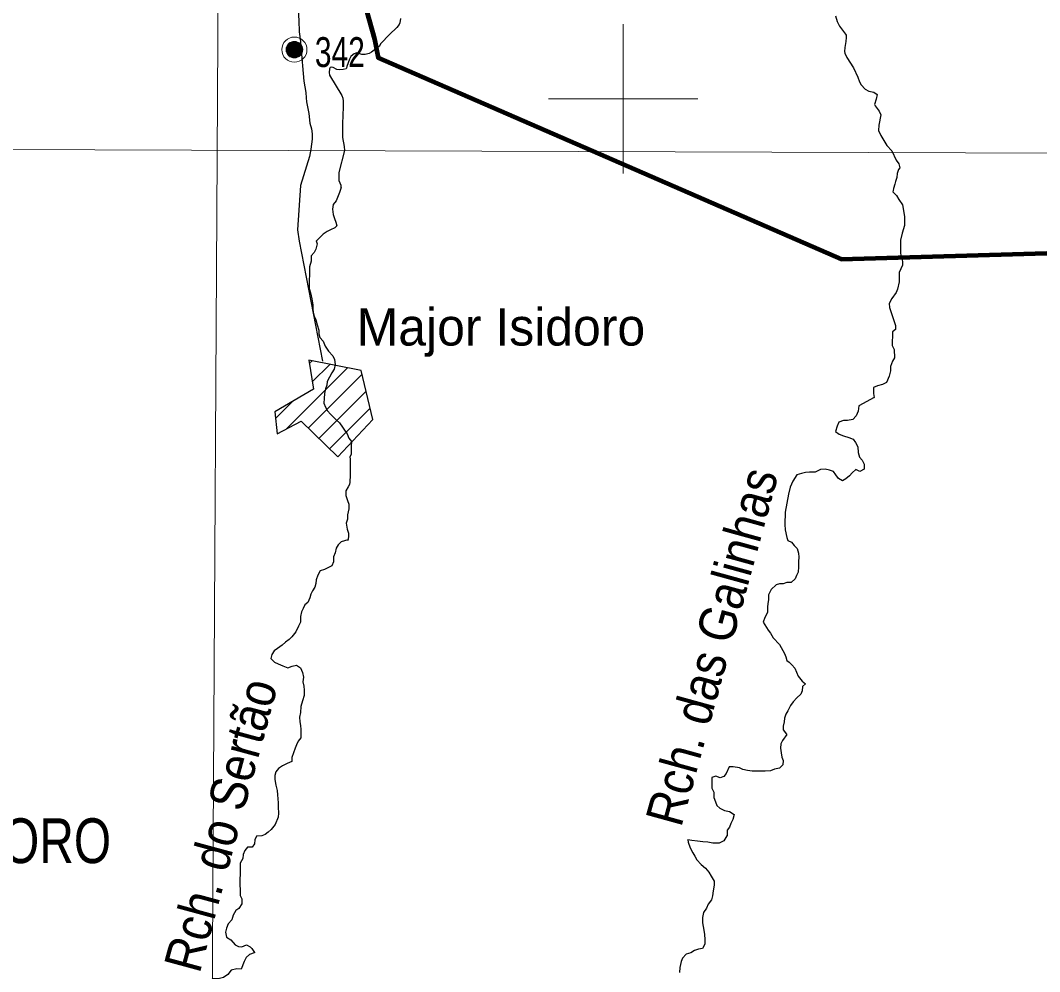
# Model space of a CAD drawing. Extents: x 553962 to 842807, y 8883888 to 9032388.
# Drawn here: x 716924 to 730580, y 8938306 to 8951050 of the extents above; entities that cross this region are included whole.
import ezdxf
from ezdxf.enums import TextEntityAlignment as Align

# ---------------------------------------------------------------- set-up
doc = ezdxf.new("R2010")
doc.units = 0
doc.header["$LTSCALE"] = 160
for name, color, linetype, lineweight in [('1', 7, 'Continuous', 13), ('15', 7, 'Continuous', 25), ('2', 7, 'Continuous', 13), ('21', 7, 'Continuous', 25), ('22', 7, 'Continuous', 35), ('27', 7, 'Continuous', 90), ('28', 7, 'Continuous', 13), ('33', 7, 'Continuous', 13)]:
    doc.layers.add(name, color=color, linetype=linetype, lineweight=lineweight)
doc.layers.add('29', color=7, linetype='Continuous')

msp = doc.modelspace()

# ---------------------------------------------------------------- linework, layer by layer
at = {"layer": '1'}
for p, q in [((725000, 8949000), (725000, 8951000)), ((724000, 8950000), (726000, 8950000))]:
    msp.add_line(p, q, dxfattribs=at)
at = {"layer": '15'}
for points in [[(720644.9, 8951350), (720646.6, 8951317.5), (720645, 8951184.2), (720655.2, 8951046.6), (720660.7, 8950896.5), (720676.6, 8950767.3), (720679.5, 8950698.6), (720720, 8950234.3), (720748.8, 8950083.7), (720750.6, 8950010.8), (720756.6, 8949959.2), (720786.4, 8949804.4), (720801.7, 8949671.1), (720822.7, 8949598), (720833.3, 8949529.3), (720830.9, 8949456.4), (720814.3, 8949323), (720797.8, 8949224.2)], [(720797.8, 8949224.2), (720675.5, 8948838), (720637.7, 8948242.1), (720657.5, 8948094.3), (720969.8, 8946485.6)]]:
    msp.add_lwpolyline(points, dxfattribs=at)
at = {"layer": '2'}
msp.add_line((565315.3, 8949866.8), (791497.7, 8949052.2), dxfattribs=at)
msp.add_lwpolyline([(719978.9, 9023574.5), (719561.6, 8949232.2), (719215.6, 8890710.6)], dxfattribs=at)
at = {"layer": '21'}
for points in [[(722016.1, 8951074.9), (722008, 8951019.3), (722000.1, 8950992.6), (721969, 8950952.7), (721869.3, 8950860.9), (721753, 8950739.2), (721728.9, 8950700.5), (721627.2, 8950625.8), (721594.7, 8950607.3), (721543.8, 8950594), (721500.2, 8950594.2), (721433.2, 8950614.3), (721396.2, 8950601.1), (721377.1, 8950590.3), (721351, 8950564.9), (721332.8, 8950532.1), (721297.2, 8950432.1), (721294.4, 8950408.3), (721289.9, 8950402.2), (721248.6, 8950389.7), (721192.8, 8950385.5), (721162.4, 8950393.5), (721112.3, 8950419.6), (721087.2, 8950423.9), (721075.9, 8950419.2), (721066.9, 8950399.9), (721059.7, 8950351.2), (721065.8, 8950315.3), (721229.4, 8950044.8), (721245.2, 8950008.3), (721250.1, 8949966.3)], [(727845.7, 8951109.5), (727868.8, 8951037.2), (727900.2, 8950972.9), (727980.7, 8950863.7), (727986.6, 8950849.9), (727988.4, 8950820.9), (727984.7, 8950765.2), (727967.7, 8950684.6), (727966.2, 8950633.4), (727970.7, 8950612.8), (727995.9, 8950553.3), (728084, 8950413), (728146, 8950288.8), (728166.5, 8950228.6), (728190.4, 8950188.3), (728241.6, 8950126.4), (728291.3, 8950100.9), (728357.7, 8950086.8), (728400.8, 8950059.1), (728388.3, 8949995.5), (728368.3, 8949923.4), (728374.6, 8949907.3), (728428.1, 8949834.8), (728450.3, 8949782.8), (728425.1, 8949647.1), (728421, 8949575.3), (728450.8, 8949507.4), (728532.8, 8949374.5), (728598.3, 8949300.4), (728656.5, 8949177.3)], [(721250.1, 8949966.3), (721250.2, 8949871.2), (721250.2, 8949871.2), (721243.6, 8949796.7), (721237.8, 8949646.3), (721241.5, 8949480.6), (721262.5, 8949362.2), (721267.9, 8949307.1), (721191.4, 8949010.2)], [(728656.5, 8949177.3), (728694.1, 8949128.8), (728707.6, 8949076.1), (728689.3, 8949050.9), (728673.1, 8949000.2), (728664.5, 8948946.7), (728650.8, 8948890.9), (728640, 8948857.9), (728623.6, 8948797), (728615.5, 8948769.1), (728612.7, 8948751.6)], [(721191.4, 8949010.2), (721191, 8948954.2), (721190.6, 8948903.3), (721215.6, 8948842), (721218.6, 8948805.4)], [(721219.8, 8948809.2), (721199.7, 8948745.4), (721173.8, 8948679.3), (721153.2, 8948633.6), (721114.3, 8948584.8), (721107.6, 8948519.8), (721114.3, 8948450.3), (721131.2, 8948394.4), (721151.2, 8948348.5), (721164.9, 8948297.2)], [(728612.7, 8948751.6), (728660.2, 8948703.4), (728695.4, 8948652.3), (728740.7, 8948580.7), (728755.4, 8948504.2), (728770.1, 8948417.6), (728769.8, 8948366.6), (728769.3, 8948300.4), (728738.1, 8948198.8), (728717.1, 8948107.2), (728716.5, 8948015.6), (728715.9, 8947929), (728740.6, 8947821.9), (728740.2, 8947771), (728698.8, 8947674.5), (728698.3, 8947603.2), (728698, 8947547.2), (728677, 8947450.6), (728656.3, 8947404.9), (728599.8, 8947323.7), (728563.7, 8947257.7), (728568.4, 8947201.7), (728648.1, 8946961.9), (728647.8, 8946910.9), (728606.8, 8946875.6), (728606.5, 8946824.6), (728605.9, 8946743.2), (728605.6, 8946692.2), (728630.7, 8946641.2), (728635, 8946529.1), (728609.2, 8946483.4), (728583.3, 8946412.3), (728582.9, 8946356.3), (728562.1, 8946285.1), (728525.9, 8946198.8), (728474.8, 8946173.6), (728408.6, 8946153.6), (728352.5, 8946133.6), (728351.9, 8946052.1), (728361.7, 8945996.1), (728366, 8945992.5)], [(721162.8, 8948295.4), (721135.4, 8948272.2), (721079.2, 8948242), (721033.3, 8948221.9), (720982.2, 8948186.6), (720946.4, 8948151.1), (720887.8, 8948093.3)], [(720886.8, 8948096.7), (720898.2, 8948057.6), (720882.5, 8947986.4), (720861.8, 8947940.7), (720820.8, 8947895.1), (720820.3, 8947823.8), (720799.5, 8947747.6), (720798.7, 8947640.7), (720793.1, 8947569.4), (720792.8, 8947518.5), (720792.4, 8947457.4), (720812.3, 8947401.2), (720827, 8947319.7), (720841.7, 8947238.1), (720841.4, 8947187.2), (720846.1, 8947136.2), (720861, 8947085.2), (720881, 8947039.2), (720900.9, 8946972.9), (720920.8, 8946901.5), (720920.4, 8946850.6), (720935.3, 8946799.6), (720980.8, 8946753.5), (721005.7, 8946687.1), (721051.1, 8946620.6), (721111.6, 8946554.1), (721131.6, 8946508.1), (721141.3, 8946441.8), (721125.6, 8946375.7), (721094.8, 8946330.1), (721063.9, 8946269.2), (721033, 8946213.3), (721027.5, 8946162.4), (721011.9, 8946111.6), (720996.2, 8946050.6), (720995.8, 8945984.4), (720990.3, 8945923.3), (721010.2, 8945867.2), (721040.4, 8945821.2), (721080.8, 8945775.1), (721116.2, 8945739.2), (721156.6, 8945698.2), (721197, 8945657.3), (721237.2, 8945601), (721267.5, 8945560.1)], [(728361.7, 8945996.1), (728157.5, 8945885.3), (728146.8, 8945814.1), (728121, 8945753.1), (728074.9, 8945702.5), (728003.6, 8945687.6), (727952.7, 8945687.9), (727891.5, 8945667.9), (727865.7, 8945612.1), (727844.9, 8945540.9), (727895.5, 8945505), (727951.3, 8945484.2), (728022.4, 8945463.4), (728083.2, 8945437.6), (728113.5, 8945396.7), (728143.5, 8945335.4), (728148.1, 8945259), (728168, 8945197.7), (728203.3, 8945156.8), (728228.4, 8945105.7), (728228, 8945039.5), (728171.8, 8945004.2), (728116, 8945035.1), (728069.9, 8944989.6), (728034.1, 8944949), (727982.9, 8944908.6), (727937, 8944883.4), (727886.3, 8944914.3), (727851, 8944960.3), (727815.8, 8945006.4), (727765, 8945022), (727704.1, 8945037.6), (727643, 8945032.9), (727571.6, 8944997.7), (727495.3, 8944998.2), (727444.4, 8944993.4), (727388.3, 8944978.4), (727327.2, 8944963.6), (727273, 8944875.7), (727239.5, 8944797.4), (727239.5, 8944797.4), (727217.1, 8944704.3), (727172.4, 8944462.1)], [(721267.5, 8945560.1), (721302.7, 8945508.9), (721322.7, 8945452.8), (721358, 8945406.8), (721357.6, 8945345.6), (721357.2, 8945289.6), (721356.8, 8945233.6), (721336.6, 8945202.4)], [(721333.1, 8944831.8), (721314, 8944802.2), (721283.1, 8944746.3), (721282.7, 8944685.2), (721307.7, 8944618.9), (721322.6, 8944567.9), (721322.1, 8944506.8), (721306.3, 8944425.4), (721305.9, 8944369.4), (721290.3, 8944313.4), (721299.9, 8944231.9), (721319.9, 8944180.8), (721319.5, 8944129.9), (721309.9, 8944083.2)], [(727172.4, 8944462.1), (727164.9, 8944294.4), (727172.4, 8944223.6), (727194.7, 8944123), (727205.5, 8944081.4), (727256.2, 8944060.7), (727291.5, 8944014.6), (727331.9, 8943973.7), (727346.8, 8943912.4), (727351.5, 8943856.4), (727351.1, 8943800.4), (727350.6, 8943729.1), (727345, 8943657.8), (727324.3, 8943612.1), (727303.7, 8943566.4), (727252.5, 8943520.9), (727191.5, 8943521.3), (727145.6, 8943501.2), (727094.7, 8943501.5), (727048.8, 8943486.5), (726982.3, 8943425.8), (726946.2, 8943354.7), (726945.7, 8943288.5), (726940.3, 8943237.7), (726934.9, 8943186.8), (726934.4, 8943115.5), (726898.3, 8943049.5), (726877.6, 8942988.5), (726942.9, 8942881.2), (726973.2, 8942840.2), (727008.3, 8942778.9), (727094.2, 8942686.7), (727159.5, 8942569.2), (727179.5, 8942523.2), (727194.4, 8942472.2)], [(721311.4, 8944090.8), (721222.4, 8944064.3), (721181.5, 8944023.8), (721155.7, 8943978.2), (721140.1, 8943917.2), (721119.3, 8943861.3), (721118.9, 8943795.1), (721098.2, 8943744.3), (721052.2, 8943719.1), (720996.1, 8943694), (720940, 8943673.9), (720909.1, 8943618.1), (720888.3, 8943557.1), (720882.9, 8943506.2), (720867.3, 8943455.4), (720836.5, 8943409.8), (720815.8, 8943364.1), (720800.2, 8943313.2), (720774.3, 8943252.3), (720733.5, 8943222), (720712.8, 8943171.2), (720692.1, 8943125.5), (720676.4, 8943064.5), (720675.9, 8942988.1), (720650.1, 8942932.2), (720613.9, 8942856.1), (720562.6, 8942790.2), (720526.8, 8942754.7), (720475.7, 8942719.4), (720429.6, 8942678.9), (720368.3, 8942633.5), (720322.3, 8942603.2), (720291.4, 8942552.5), (720280.9, 8942501.6), (720326.3, 8942450.4), (720377, 8942429.8), (720437.9, 8942403.9), (720508.9, 8942378), (720565, 8942398), (720621, 8942413), (720676.7, 8942377), (720701.7, 8942315.7), (720716.5, 8942249.4), (720706, 8942188.4), (720720.8, 8942132.3), (720725.5, 8942076.2), (720725, 8942004.9), (720704.2, 8941933.8), (720683.3, 8941857.5), (720677.7, 8941776.1), (720662, 8941715.1), (720666.7, 8941653.9), (720676.5, 8941602.9), (720681.2, 8941552), (720680.8, 8941501.1), (720680.4, 8941440), (720644.5, 8941394.3), (720623.8, 8941343.6), (720603.2, 8941297.8), (720582.4, 8941236.9), (720561.6, 8941175.9), (720561.2, 8941119.9), (720500, 8941094.8), (720433.7, 8941064.6), (720382.6, 8941029.3), (720346.7, 8940983.7), (720331.1, 8940932.9), (720330.7, 8940881.9), (720345.5, 8940805.5), (720365.3, 8940734), (720370, 8940672.9), (720374.7, 8940621.9), (720379.4, 8940565.9), (720379, 8940509.9), (720383.5, 8940428.4), (720378.1, 8940377.5), (720336.7, 8940275.9), (720285.4, 8940210), (720244.5, 8940174.6), (720203.6, 8940144.3), (720157.6, 8940124.2), (720086.4, 8940119.6), (720065.7, 8940073.9), (720060.3, 8940017.9), (720029.4, 8939972.2), (719968.4, 8939972.6), (719932.5, 8939927), (719906.7, 8939876.2), (719906.3, 8939820.2), (719870.3, 8939759.3), (719869.9, 8939703.3), (719869.3, 8939611.7), (719863.7, 8939545.5), (719863.2, 8939464), (719867.9, 8939408), (719867.3, 8939326.5), (719892.4, 8939280.5), (719892, 8939214.3), (719850.8, 8939153.5), (719810, 8939123.2), (719773.9, 8939062.3)], [(727194.4, 8942472.2), (727224.8, 8942451.7), (727260.1, 8942415.8), (727300.5, 8942369.7), (727345.5, 8942262.5), (727395.9, 8942196), (727441.4, 8942160.1), (727443.2, 8942160.1)], [(727441.4, 8942160.1), (727400.5, 8942124.7), (727400.1, 8942068.7), (727379.5, 8942023), (727328.2, 8941972.3), (727277, 8941921.7), (727241.1, 8941871), (727205, 8941800), (727179.2, 8941754.3), (727163.6, 8941703.5), (727158.2, 8941652.6), (727142.6, 8941596.7), (727142.2, 8941545.7), (727187.6, 8941489.4), (727193.7, 8941485.1)], [(727194.1, 8941484.8), (727136.1, 8941403.2), (727110.4, 8941357.5), (727110, 8941301.5), (727114.6, 8941235.3), (727124.4, 8941179.2), (727144.4, 8941133.2), (727139, 8941077.2), (727092.9, 8941031.7), (727026.7, 8941016.8), (726975.7, 8940996.8), (726904.4, 8940992.1), (726853.6, 8940992.4), (726792.5, 8940992.8), (726726.4, 8940993.2), (726665.4, 8940998.7), (726604.5, 8941014.3), (726558.9, 8941035), (726472.5, 8941050.8), (726421.7, 8941051.1), (726380.3, 8940959.7), (726349.5, 8940919.1), (726298.6, 8940904.2), (726242.8, 8940924.9), (726186.7, 8940904.8), (726186.2, 8940833.6), (726185.7, 8940762.3), (726215.9, 8940711.2), (726215.4, 8940639.9), (726235.3, 8940578.6), (726255.3, 8940532.7), (726295.8, 8940496.8), (726356.6, 8940465.9), (726422.6, 8940450.2), (726488.4, 8940409), (726467.6, 8940343), (726441.8, 8940292.2), (726426.2, 8940241.4), (726395.4, 8940200.8), (726394.9, 8940125.5)], [(726388.5, 8940126.2), (726348.7, 8940058.5), (726287.4, 8940028.3), (726201, 8940028.9), (726134.9, 8940039.4), (726068.8, 8940044.9), (725997.7, 8940055.6), (725921.5, 8940061.1), (725866.7, 8940073.8), (725866.7, 8940073.8)], [(725866.7, 8940074.6), (725866.7, 8940073.8), (725872.8, 8940040.7), (725897.7, 8939964.2), (725932.8, 8939897.8), (725957.9, 8939851.8), (725988.1, 8939805.8), (726043.6, 8939739.2), (726104.3, 8939693), (726149.7, 8939636.7), (726179.9, 8939585.6), (726220.1, 8939519.2), (726219.7, 8939463.2), (726203.9, 8939386.9), (726198.4, 8939320.7), (726182.8, 8939269.9), (726136.6, 8939209.1), (726115.9, 8939158.2), (726074.8, 8939097.4), (726064.2, 8939031.3), (726063.7, 8938960), (726073.5, 8938909), (726088, 8938807.1), (726092.6, 8938730.6), (726092.2, 8938674.6), (726061.2, 8938613.7), (726010.4, 8938608.9), (725954.3, 8938588.9), (725908.3, 8938558.6), (725842, 8938538.7), (725795.9, 8938488)], [(719773.9, 8939062.3), (719758.2, 8939001.2), (719707, 8938945.6), (719686.3, 8938889.7), (719670.6, 8938833.7), (719685.4, 8938767.4), (719741.1, 8938731.5), (719801.7, 8938664.9), (719844, 8938640.7), (719890.2, 8938638.6), (719890.2, 8938638.6)], [(719890.2, 8938638.6), (719953.8, 8938664.2), (720004.3, 8938640.4), (720024.2, 8938614.6), (720058.9, 8938563), (720061.4, 8938559.7)], [(720060.8, 8938559.8), (720055.8, 8938559.8), (719994.6, 8938534.7), (719948.5, 8938494.2), (719922.7, 8938443.5), (719881.3, 8938336.8), (719825.4, 8938342.2), (719749, 8938327.4), (719702.8, 8938266.6), (719646.6, 8938226.2), (719575.3, 8938211.3), (719495.9, 8938211.8)], [(725795.9, 8938488), (725775.3, 8938442.3), (725759.4, 8938360.9), (725753.9, 8938294.8)]]:
    msp.add_lwpolyline(points, dxfattribs=at)
msp.add_spline([(721338.8, 8945205.7), (721343, 8945051.6), (721343, 8944957), (721332, 8944830.1)], degree=3, dxfattribs=at)
at = {"layer": '27'}
msp.add_lwpolyline([(717295.3, 8959630.3), (717636.9, 8956393.6), (717537.2, 8955887), (718376.1, 8955487), (718808.6, 8955185.8), (719472.1, 8954177.6), (719984.6, 8952814.2), (721077.3, 8952390.4), (721486.8, 8951456.6), (721666.8, 8950799.8), (721718.4, 8950547.1), (727920.4, 8947850.3), (733274.5, 8948007.9), (737635.8, 8948628.8)], dxfattribs=at)
at = {"layer": '28'}
for p, q in [((720483.3, 8945574.3), (721304.3, 8946395.4)), ((720794.5, 8946451.2), (720831.1, 8946487.8)), ((720834.5, 8946208.3), (721067.7, 8946441.6)), ((720779.8, 8945588), (721502.8, 8946311)), ((720923.4, 8945448.7), (721557.1, 8946082.4)), ((720343.2, 8945717), (720573.1, 8945946.9)), ((721066.9, 8945309.4), (721611.3, 8945853.8))]:
    msp.add_line(p, q, dxfattribs=at)
at = {"layer": '28', "lineweight": 25}
msp.add_lwpolyline([(720787.1, 8946496.4), (720850.6, 8946110.2), (720334.5, 8945806.5), (720363, 8945511.1), (720684.9, 8945680.2), (721175.9, 8945203.6), (721647.6, 8945700.8), (721491.5, 8946358.8)], close=True, dxfattribs=at)
at = {"layer": '33'}
for p, q in [((720515, 8950738), (720515, 8950578)), ((720525, 8950748), (720525, 8950568)), ((720535, 8950758), (720535, 8950558)), ((720545, 8950758), (720545, 8950558)), ((720555, 8950758), (720555, 8950558)), ((720565, 8950768), (720565, 8950548)), ((720575, 8950768), (720575, 8950548)), ((720585, 8950768), (720585, 8950548)), ((720595, 8950768), (720595, 8950548)), ((720605, 8950768), (720605, 8950548)), ((720615, 8950768), (720615, 8950548)), ((720625, 8950768), (720625, 8950548)), ((720635, 8950758), (720635, 8950558)), ((720645, 8950758), (720645, 8950558)), ((720655, 8950748), (720655, 8950568)), ((720665, 8950738), (720665, 8950578)), ((720485, 8950688), (720485, 8950628)), ((720495, 8950708), (720495, 8950608)), ((720505, 8950728), (720505, 8950588)), ((720675, 8950728), (720675, 8950588)), ((720685, 8950718), (720685, 8950598)), ((720695, 8950698), (720695, 8950618))]:
    msp.add_line(p, q, dxfattribs=at)
for radius in [168.7, 111]:
    msp.add_circle((720595, 8950658), radius, dxfattribs=at)

# ---------------------------------------------------------------- texts
at = {"layer": '2', "width": 0.8}
msp.add_text('PI MAJOR ISIDORO', height=600, dxfattribs=at).set_placement((712219.5, 8939759.8))
at = {"layer": '22', "width": 0.9}
for s, rotation, p in [('Rch. das Galinhas', 74.592, (726429.3, 8942595.9)), ('Rch. do Sertão', 74.808, (719849.9, 8940205))]:
    msp.add_text(s, height=500, rotation=rotation, dxfattribs=at).set_placement(p, align=Align.CENTER)
at = {"layer": '29'}
msp.add_text('Major Isidoro', height=500, dxfattribs=at).set_placement((721429.9, 8946693.7))
at = {"layer": '33', "width": 0.75}
msp.add_text('342', height=400, dxfattribs=at).set_placement((720869.2, 8950425.1))

doc.saveas('drawing.dxf')
